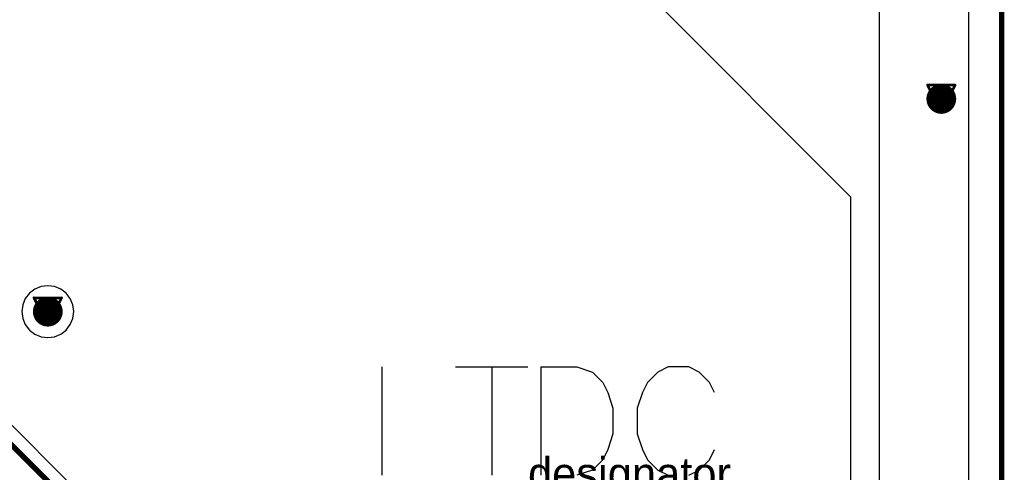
# Model space of a CAD drawing. Header units: millimetres. Extents: x 138 to 555, y 26 to 334.
# Tile 636 of 656: x 350.7 to 368.87, y 244.47 to 252.82. Entities that reach past the tile are written whole.
import ezdxf

# ---------------------------------------------------------------- set-up
doc = ezdxf.new("R2010")
doc.units = ezdxf.units.MM
for name, color, linetype in [('BottomLayer', 5, 'Continuous'), ('DrillDrawing', 1, 'Continuous'), ('KeepOutLayer', 6, 'Continuous'), ('Mechanical27', 56, 'Continuous'), ('Mechanical30', 56, 'Continuous'), ('MidLayer1', 16, 'Continuous'), ('MidLayer2', 76, 'Continuous'), ('MidLayer3', 90, 'Continuous'), ('MidLayer4', 156, 'Continuous'), ('MultiLayer', 9, 'Continuous'), ('TopLayer', 1, 'Continuous'), ('TopOverlay', 2, 'Continuous'), ('ViaHoleLayer', 16, 'Continuous')]:
    doc.layers.add(name, color=color, linetype=linetype)

msp = doc.modelspace()

# ---------------------------------------------------------------- linework, layer by layer
at = {"layer": 'BottomLayer'}
for p, q in [((368.209, 310.896), (368.209, 62.119)), ((351.784, 244.105), (342.137, 253.752))]:
    msp.add_line(p, q, dxfattribs=at)
at = {"layer": 'BottomLayer', "const_width": 0.1}
msp.add_lwpolyline([(341.957, 253.572), (351.678, 243.85)], dxfattribs=at)
at = {"layer": 'BottomLayer', "const_width": 0.275}
for points in [[(367.57, 251.361, 1), (367.845, 251.361, 1)], [(351.077, 247.437, 1), (351.352, 247.437, 1)]]:
    msp.add_lwpolyline(points, format="xyb", close=True, dxfattribs=at)
at = {"layer": 'DrillDrawing'}
for points, const_width in [([(368.82, 61.507), (368.82, 311.507)], 0.1), ([(367.454, 251.615), (367.962, 251.615)], 0.0508), ([(367.454, 251.615), (367.708, 251.107)], 0.0508), ([(367.555, 251.513), (367.86, 251.513)], 0.0508), ([(367.555, 251.513), (367.708, 251.208)], 0.0508), ([(367.708, 251.107), (367.962, 251.615)], 0.0508), ([(367.708, 251.208), (367.86, 251.513)], 0.0508), ([(350.96, 247.691), (351.468, 247.691)], 0.0508), ([(350.96, 247.691), (351.214, 247.183)], 0.0508), ([(351.062, 247.589), (351.366, 247.589)], 0.0508), ([(351.062, 247.589), (351.214, 247.285)], 0.0508), ([(351.214, 247.183), (351.468, 247.691)], 0.0508), ([(351.214, 247.285), (351.366, 247.589)], 0.0508)]:
    msp.add_lwpolyline(points, dxfattribs=dict(at, const_width=const_width))
at = {"layer": 'DrillDrawing', "const_width": 0.0254}
for points in [[(367.441, 251.615, 1), (367.466, 251.615, 1)], [(367.441, 251.615, 1), (367.466, 251.615, 1)], [(367.543, 251.513, 1), (367.568, 251.513, 1)], [(367.543, 251.513, 1), (367.568, 251.513, 1)], [(367.847, 251.513, 1), (367.873, 251.513, 1)], [(367.847, 251.513, 1), (367.873, 251.513, 1)], [(367.949, 251.615, 1), (367.974, 251.615, 1)], [(367.949, 251.615, 1), (367.974, 251.615, 1)], [(367.695, 251.208, 1), (367.72, 251.208, 1)], [(367.695, 251.208, 1), (367.72, 251.208, 1)], [(367.695, 251.107, 1), (367.72, 251.107, 1)], [(367.695, 251.107, 1), (367.72, 251.107, 1)], [(350.947, 247.691, 1), (350.973, 247.691, 1)], [(350.947, 247.691, 1), (350.973, 247.691, 1)], [(351.049, 247.589, 1), (351.074, 247.589, 1)], [(351.049, 247.589, 1), (351.074, 247.589, 1)], [(351.354, 247.589, 1), (351.379, 247.589, 1)], [(351.354, 247.589, 1), (351.379, 247.589, 1)], [(351.455, 247.691, 1), (351.481, 247.691, 1)], [(351.455, 247.691, 1), (351.481, 247.691, 1)], [(351.201, 247.285, 1), (351.227, 247.285, 1)], [(351.201, 247.285, 1), (351.227, 247.285, 1)], [(351.201, 247.183, 1), (351.227, 247.183, 1)], [(351.201, 247.183, 1), (351.227, 247.183, 1)]]:
    msp.add_lwpolyline(points, format="xyb", close=True, dxfattribs=at)
at = {"layer": 'KeepOutLayer', "const_width": 0.1}
msp.add_lwpolyline([(368.82, 61.507), (368.82, 311.507)], dxfattribs=at)
at = {"layer": 'Mechanical27', "const_width": 0.1}
msp.add_lwpolyline([(368.82, 61.507), (368.82, 311.507)], dxfattribs=at)
at = {"layer": 'Mechanical30', "const_width": 0.1}
msp.add_lwpolyline([(368.82, 61.507), (368.82, 311.507)], dxfattribs=at)
at = {"layer": 'MidLayer1'}
for p, q in [((335.075, 280.515), (366.034, 249.556)), ((366.034, 249.556), (366.034, 240.205)), ((351.214, 247.916), (351.09, 247.9)), ((351.338, 247.9), (351.214, 247.916)), ((350.875, 247.776), (350.799, 247.677)), ((350.974, 247.852), (350.875, 247.776)), ((351.09, 247.9), (350.974, 247.852)), ((351.454, 247.852), (351.338, 247.9)), ((351.553, 247.776), (351.454, 247.852)), ((351.629, 247.677), (351.553, 247.776)), ((350.751, 247.561), (350.735, 247.437)), ((350.799, 247.677), (350.751, 247.561)), ((351.677, 247.561), (351.629, 247.677)), ((351.693, 247.437), (351.677, 247.561)), ((350.735, 247.437), (350.751, 247.313)), ((351.677, 247.313), (351.693, 247.437)), ((350.751, 247.313), (350.799, 247.197)), ((350.799, 247.197), (350.875, 247.098)), ((351.553, 247.098), (351.629, 247.197)), ((351.629, 247.197), (351.677, 247.313)), ((350.875, 247.098), (350.974, 247.022)), ((350.974, 247.022), (351.09, 246.974)), ((351.338, 246.974), (351.454, 247.022)), ((351.454, 247.022), (351.553, 247.098)), ((351.09, 246.974), (351.214, 246.958)), ((351.214, 246.958), (351.338, 246.974))]:
    msp.add_line(p, q, dxfattribs=at)
at = {"layer": 'MidLayer1', "const_width": 0.275}
for points in [[(367.57, 251.361, 1), (367.845, 251.361, 1)], [(351.077, 247.437, 1), (351.352, 247.437, 1)]]:
    msp.add_lwpolyline(points, format="xyb", close=True, dxfattribs=at)
at = {"layer": 'MidLayer2'}
msp.add_line((368.209, 310.896), (368.209, 62.119), dxfattribs=at)
at = {"layer": 'MidLayer2', "const_width": 0.275}
for points in [[(367.57, 251.361, 1), (367.845, 251.361, 1)], [(351.077, 247.437, 1), (351.352, 247.437, 1)]]:
    msp.add_lwpolyline(points, format="xyb", close=True, dxfattribs=at)
at = {"layer": 'MidLayer3'}
msp.add_line((368.209, 310.896), (368.209, 62.119), dxfattribs=at)
at = {"layer": 'MidLayer3', "const_width": 0.275}
for points in [[(367.57, 251.361, 1), (367.845, 251.361, 1)], [(351.077, 247.437, 1), (351.352, 247.437, 1)]]:
    msp.add_lwpolyline(points, format="xyb", close=True, dxfattribs=at)
at = {"layer": 'MidLayer4'}
for p, q in [((366.558, 298.392), (366.558, 240.349)), ((351.214, 247.916), (351.09, 247.9)), ((351.338, 247.9), (351.214, 247.916)), ((350.875, 247.776), (350.799, 247.677)), ((350.974, 247.852), (350.875, 247.776)), ((351.09, 247.9), (350.974, 247.852)), ((351.454, 247.852), (351.338, 247.9)), ((351.553, 247.776), (351.454, 247.852)), ((351.629, 247.677), (351.553, 247.776)), ((350.751, 247.561), (350.735, 247.437)), ((350.799, 247.677), (350.751, 247.561)), ((351.677, 247.561), (351.629, 247.677)), ((351.693, 247.437), (351.677, 247.561)), ((350.735, 247.437), (350.751, 247.313)), ((351.677, 247.313), (351.693, 247.437)), ((350.751, 247.313), (350.799, 247.197)), ((350.799, 247.197), (350.875, 247.098)), ((351.553, 247.098), (351.629, 247.197)), ((351.629, 247.197), (351.677, 247.313)), ((350.875, 247.098), (350.974, 247.022)), ((350.974, 247.022), (351.09, 246.974)), ((351.338, 246.974), (351.454, 247.022)), ((351.454, 247.022), (351.553, 247.098)), ((351.09, 246.974), (351.214, 246.958)), ((351.214, 246.958), (351.338, 246.974))]:
    msp.add_line(p, q, dxfattribs=at)
at = {"layer": 'MidLayer4', "const_width": 0.275}
for points in [[(367.57, 251.361, 1), (367.845, 251.361, 1)], [(351.077, 247.437, 1), (351.352, 247.437, 1)]]:
    msp.add_lwpolyline(points, format="xyb", close=True, dxfattribs=at)
at = {"layer": 'MultiLayer', "const_width": 0.275}
for points in [[(367.57, 251.361, 1), (367.845, 251.361, 1)], [(351.077, 247.437, 1), (351.352, 247.437, 1)]]:
    msp.add_lwpolyline(points, format="xyb", close=True, dxfattribs=at)
at = {"layer": 'TopLayer'}
msp.add_line((368.209, 310.896), (368.209, 62.119), dxfattribs=at)
at = {"layer": 'TopLayer', "const_width": 0.275}
for points in [[(367.57, 251.361, 1), (367.845, 251.361, 1)], [(351.077, 247.437, 1), (351.352, 247.437, 1)]]:
    msp.add_lwpolyline(points, format="xyb", close=True, dxfattribs=at)
at = {"layer": 'TopOverlay'}
for p, q in [((357.382, 246.419), (357.382, 244.419)), ((358.743, 246.419), (360.076, 246.419)), ((359.41, 246.419), (359.41, 244.419)), ((360.314, 246.419), (360.314, 244.419)), ((360.314, 246.419), (360.981, 246.419)), ((360.981, 246.419), (361.266, 246.324)), ((361.266, 246.324), (361.457, 246.133)), ((362.476, 246.324), (362.285, 246.133)), ((362.666, 246.419), (362.476, 246.324)), ((363.047, 246.419), (362.666, 246.419)), ((363.237, 246.324), (363.047, 246.419)), ((363.428, 246.133), (363.237, 246.324)), ((361.457, 246.133), (361.552, 245.943)), ((362.285, 246.133), (362.19, 245.943)), ((363.523, 245.943), (363.428, 246.133)), ((361.552, 245.943), (361.647, 245.657)), ((362.19, 245.943), (362.095, 245.657)), ((361.647, 245.657), (361.647, 245.181)), ((362.095, 245.657), (362.095, 245.181)), ((361.647, 245.181), (361.552, 244.895)), ((362.095, 245.181), (362.19, 244.895)), ((361.552, 244.895), (361.457, 244.705)), ((362.19, 244.895), (362.285, 244.705)), ((363.428, 244.705), (363.523, 244.895)), ((361.457, 244.705), (361.266, 244.515)), ((362.285, 244.705), (362.476, 244.515)), ((363.237, 244.515), (363.428, 244.705)), ((361.266, 244.515), (360.981, 244.419)), ((362.476, 244.515), (362.666, 244.419)), ((363.047, 244.419), (363.237, 244.515))]:
    msp.add_line(p, q, dxfattribs=at)
at = {"layer": 'ViaHoleLayer', "const_width": 0.15}
for points in [[(367.633, 251.361, 1), (367.783, 251.361, 1)], [(351.139, 247.437, 1), (351.289, 247.437, 1)]]:
    msp.add_lwpolyline(points, format="xyb", close=True, dxfattribs=at)

# ---------------------------------------------------------------- texts
at = {"layer": 'Mechanical27'}
msp.add_text('.designator', height=0.6, dxfattribs=at).set_placement((359.855, 244.15))

doc.saveas('drawing.dxf')
